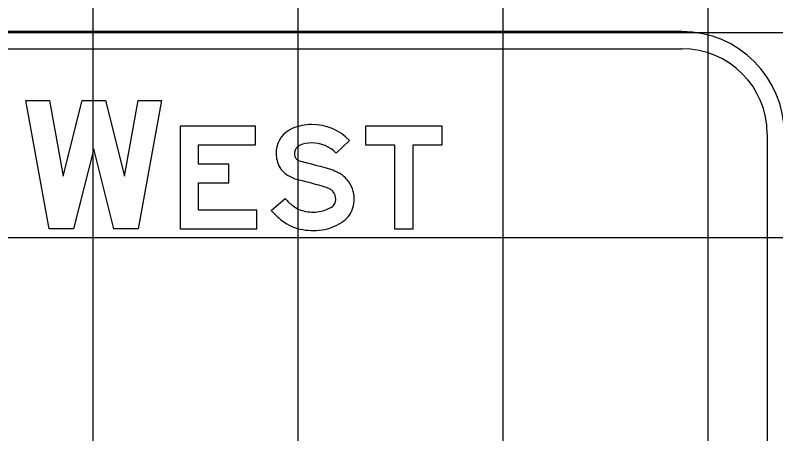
# Model space of a CAD drawing. Extents: x 1797809 to 2198143, y 249608 to 1237864.
# Drawn here: x 2195607.95 to 2195615.37, y 1237306.19 to 1237310.27 of the extents above; entities that cross this region are included whole.
import ezdxf

# ---------------------------------------------------------------- set-up
doc = ezdxf.new("R2010")
doc.units = 0
for name, color, linetype in [('GSBWFILL', 7, 'Continuous'), ('GSCOLORFILL', 7, 'Continuous'), ('GSOUTLINE', 7, 'Continuous'), ('GSSHT', 7, 'Continuous')]:
    doc.layers.add(name, color=color, linetype=linetype)

msp = doc.modelspace()

# ---------------------------------------------------------------- linework, layer by layer
at = {"layer": 'GSBWFILL'}
for points in [[(2195608.7137, 1237308.9724), (2195608.5171, 1237308.1919), (2195608.2798, 1237308.1919), (2195608.0519, 1237309.4407), (2195608.2804, 1237309.4407), (2195608.4146, 1237308.7052), (2195608.5999, 1237309.4407), (2195608.8275, 1237309.4407), (2195609.0129, 1237308.7052), (2195609.1471, 1237309.4407), (2195609.3756, 1237309.4407), (2195609.1477, 1237308.1919), (2195608.9104, 1237308.1919)], [(2195610.3046, 1237308.3717), (2195609.7352, 1237308.3717), (2195609.7352, 1237308.6405), (2195610.0299, 1237308.6405), (2195610.0299, 1237308.8203), (2195609.7352, 1237308.8203), (2195609.7352, 1237309.0111), (2195610.2897, 1237309.0111), (2195610.2897, 1237309.1909), (2195609.5554, 1237309.1909), (2195609.5554, 1237308.1919), (2195610.3046, 1237308.1919)], [(2195611.3636, 1237309.0111), (2195611.6483, 1237309.0111), (2195611.6483, 1237308.1919), (2195611.8281, 1237308.1919), (2195611.8281, 1237309.0111), (2195612.1128, 1237309.0111), (2195612.1128, 1237309.1909), (2195611.3636, 1237309.1909)]]:
    msp.add_lwpolyline(points, close=True, dxfattribs=at)
for points in [[(2195611.2077, 1237309.0534), (2195611.0793, 1237308.9275)], [(2195610.4445, 1237308.3689), (2195610.5806, 1237308.4865)]]:
    msp.add_lwpolyline(points, dxfattribs=at)
for centre, major_axis, start_param, end_param in [((2195610.7532, 1237308.9296), (0, 0.2612), 0.407095, 1.468557), ((2195610.8387, 1237308.7313), (0, 0.4771), 0, 0.407095), ((2195610.8387, 1237308.6916), (0, 0.5169), 5.487912, 6.283185), ((2195610.8387, 1237308.7313), (0, 0.2973), 0, 0.407095), ((2195610.8387, 1237308.6916), (0, 0.337), 5.487912, 6.283185), ((2195610.7774, 1237308.9271), (0, 0.2856), 1.468557, 1.941238), ((2195610.7532, 1237308.9296), (0, 0.0814), 0.407095, 1.468557), ((2195610.7774, 1237308.9271), (0, 0.1057), 1.468557, 1.941238), ((2195610.7194, 1237308.9046), (0, 0.0435), 1.941238, 2.621157), ((2195610.8226, 1237309.0846), (0, 0.251), 2.621157, 2.899109), ((2195610.7194, 1237308.9046), (0, 0.2233), 1.941238, 2.621157), ((2195609.598, 1237304.1337), (0, 4.8491), 5.984666, 6.040702), ((2195610.8831, 1237308.31), (0, 0.4795), 5.812135, 5.984666), ((2195610.9797, 1237308.4998), (0, 0.2666), 5.402773, 5.812135), ((2195610.8226, 1237309.0846), (0, 0.4308), 2.621157, 2.899109), ((2195609.598, 1237304.1337), (0, 4.6692), 5.984666, 6.040702), ((2195610.9548, 1237308.4792), (0, 0.2989), 4.712389, 5.402773), ((2195610.8831, 1237308.31), (0, 0.2997), 5.812135, 5.984666), ((2195610.9797, 1237308.4998), (0, 0.0867), 5.402773, 5.812135), ((2195610.9548, 1237308.4792), (0, 0.119), 4.712389, 5.402773), ((2195610.9711, 1237308.8238), (0, 0.516), 2.283243, 2.489697), ((2195611.0046, 1237308.4666), (0, 0.0674), 3.771092, 4.424361), ((2195610.9621, 1237308.4792), (0, 0.1118), 4.424361, 4.712389), ((2195610.9621, 1237308.4792), (0, 0.2916), 4.424361, 4.712389), ((2195610.9711, 1237308.8238), (0, 0.6958), 2.283243, 2.489697), ((2195610.8263, 1237308.6341), (0, 0.2773), 2.489697, 2.979885), ((2195610.8565, 1237308.8194), (0, 0.4651), 2.979885, 3.141593), ((2195610.8565, 1237308.7216), (0, 0.3674), 3.141593, 3.34483), ((2195610.8714, 1237308.6495), (0, 0.2937), 3.34483, 3.771092), ((2195611.0046, 1237308.4666), (0, 0.2473), 3.771092, 4.424361), ((2195610.8263, 1237308.6341), (0, 0.4572), 2.489697, 2.979885), ((2195610.8714, 1237308.6495), (0, 0.4735), 3.34483, 3.771092), ((2195610.8565, 1237308.8194), (0, 0.645), 2.979885, 3.141593), ((2195610.8565, 1237308.7216), (0, 0.5472), 3.141593, 3.34483)]:
    msp.add_ellipse(centre, major_axis=major_axis, ratio=0.999998, start_param=start_param, end_param=end_param, dxfattribs=at)
at = {"layer": 'GSCOLORFILL'}
for p, q in [((2195614.45, 1237310.114), (2195601.463, 1237310.114)), ((2195601.463, 1237309.9475), (2195614.45, 1237309.9475)), ((2195615.2825, 1237309.115), (2195615.2825, 1237303.1126))]:
    msp.add_line(p, q, dxfattribs=at)
for points in [[(2195608.7137, 1237308.9724), (2195608.5171, 1237308.1919), (2195608.2798, 1237308.1919), (2195608.0519, 1237309.4407), (2195608.2804, 1237309.4407), (2195608.4146, 1237308.7052), (2195608.5999, 1237309.4407), (2195608.8275, 1237309.4407), (2195609.0129, 1237308.7052), (2195609.1471, 1237309.4407), (2195609.3756, 1237309.4407), (2195609.1477, 1237308.1919), (2195608.9104, 1237308.1919)], [(2195610.3046, 1237308.3717), (2195609.7352, 1237308.3717), (2195609.7352, 1237308.6405), (2195610.0299, 1237308.6405), (2195610.0299, 1237308.8203), (2195609.7352, 1237308.8203), (2195609.7352, 1237309.0111), (2195610.2897, 1237309.0111), (2195610.2897, 1237309.1909), (2195609.5554, 1237309.1909), (2195609.5554, 1237308.1919), (2195610.3046, 1237308.1919)], [(2195611.3636, 1237309.0111), (2195611.6483, 1237309.0111), (2195611.6483, 1237308.1919), (2195611.8281, 1237308.1919), (2195611.8281, 1237309.0111), (2195612.1128, 1237309.0111), (2195612.1128, 1237309.1909), (2195611.3636, 1237309.1909)]]:
    msp.add_lwpolyline(points, close=True, dxfattribs=at)
for points in [[(2195611.2077, 1237309.0534), (2195611.0793, 1237308.9275)], [(2195610.4445, 1237308.3689), (2195610.5806, 1237308.4865)]]:
    msp.add_lwpolyline(points, dxfattribs=at)
for radius in [0.999, 0.8325]:
    msp.add_arc((2195614.45, 1237309.115), radius, 0, 90, dxfattribs=at)
for centre, major_axis, start_param, end_param in [((2195610.7532, 1237308.9296), (0, 0.2612), 0.407095, 1.468557), ((2195610.8387, 1237308.7313), (0, 0.4771), 0, 0.407095), ((2195610.8387, 1237308.6916), (0, 0.5169), 5.487912, 6.283185), ((2195610.8387, 1237308.7313), (0, 0.2973), 0, 0.407095), ((2195610.8387, 1237308.6916), (0, 0.337), 5.487912, 6.283185), ((2195610.7774, 1237308.9271), (0, 0.2856), 1.468557, 1.941238), ((2195610.7532, 1237308.9296), (0, 0.0814), 0.407095, 1.468557), ((2195610.7774, 1237308.9271), (0, 0.1057), 1.468557, 1.941238), ((2195610.7194, 1237308.9046), (0, 0.0435), 1.941238, 2.621157), ((2195610.8226, 1237309.0846), (0, 0.251), 2.621157, 2.899109), ((2195610.7194, 1237308.9046), (0, 0.2233), 1.941238, 2.621157), ((2195609.598, 1237304.1337), (0, 4.8491), 5.984666, 6.040702), ((2195610.8831, 1237308.31), (0, 0.4795), 5.812135, 5.984666), ((2195610.9797, 1237308.4998), (0, 0.2666), 5.402773, 5.812135), ((2195610.8226, 1237309.0846), (0, 0.4308), 2.621157, 2.899109), ((2195609.598, 1237304.1337), (0, 4.6692), 5.984666, 6.040702), ((2195610.9548, 1237308.4792), (0, 0.2989), 4.712389, 5.402773), ((2195610.8831, 1237308.31), (0, 0.2997), 5.812135, 5.984666), ((2195610.9797, 1237308.4998), (0, 0.0867), 5.402773, 5.812135), ((2195610.9548, 1237308.4792), (0, 0.119), 4.712389, 5.402773), ((2195610.9711, 1237308.8238), (0, 0.516), 2.283243, 2.489697), ((2195611.0046, 1237308.4666), (0, 0.0674), 3.771092, 4.424361), ((2195610.9621, 1237308.4792), (0, 0.1118), 4.424361, 4.712389), ((2195610.9621, 1237308.4792), (0, 0.2916), 4.424361, 4.712389), ((2195610.9711, 1237308.8238), (0, 0.6958), 2.283243, 2.489697), ((2195610.8263, 1237308.6341), (0, 0.2773), 2.489697, 2.979885), ((2195610.8565, 1237308.8194), (0, 0.4651), 2.979885, 3.141593), ((2195610.8565, 1237308.7216), (0, 0.3674), 3.141593, 3.34483), ((2195610.8714, 1237308.6495), (0, 0.2937), 3.34483, 3.771092), ((2195611.0046, 1237308.4666), (0, 0.2473), 3.771092, 4.424361), ((2195610.8263, 1237308.6341), (0, 0.4572), 2.489697, 2.979885), ((2195610.8714, 1237308.6495), (0, 0.4735), 3.34483, 3.771092), ((2195610.8565, 1237308.8194), (0, 0.645), 2.979885, 3.141593), ((2195610.8565, 1237308.7216), (0, 0.5472), 3.141593, 3.34483)]:
    msp.add_ellipse(centre, major_axis=major_axis, ratio=0.999998, start_param=start_param, end_param=end_param, dxfattribs=at)
at = {"layer": 'GSOUTLINE'}
for points in [[(2195608.7137, 1237308.9724), (2195608.5171, 1237308.1919), (2195608.2798, 1237308.1919), (2195608.0519, 1237309.4407), (2195608.2804, 1237309.4407), (2195608.4146, 1237308.7052), (2195608.5999, 1237309.4407), (2195608.8275, 1237309.4407), (2195609.0129, 1237308.7052), (2195609.1471, 1237309.4407), (2195609.3756, 1237309.4407), (2195609.1477, 1237308.1919), (2195608.9104, 1237308.1919)], [(2195610.3046, 1237308.3717), (2195609.7352, 1237308.3717), (2195609.7352, 1237308.6405), (2195610.0299, 1237308.6405), (2195610.0299, 1237308.8203), (2195609.7352, 1237308.8203), (2195609.7352, 1237309.0111), (2195610.2897, 1237309.0111), (2195610.2897, 1237309.1909), (2195609.5554, 1237309.1909), (2195609.5554, 1237308.1919), (2195610.3046, 1237308.1919)], [(2195611.3636, 1237309.0111), (2195611.6483, 1237309.0111), (2195611.6483, 1237308.1919), (2195611.8281, 1237308.1919), (2195611.8281, 1237309.0111), (2195612.1128, 1237309.0111), (2195612.1128, 1237309.1909), (2195611.3636, 1237309.1909)]]:
    msp.add_lwpolyline(points, close=True, dxfattribs=at)
for points in [[(2195611.2077, 1237309.0534), (2195611.0793, 1237308.9275)], [(2195610.4445, 1237308.3689), (2195610.5806, 1237308.4865)]]:
    msp.add_lwpolyline(points, dxfattribs=at)
for centre, major_axis, start_param, end_param in [((2195610.7532, 1237308.9296), (0, 0.2612), 0.407095, 1.468557), ((2195610.8387, 1237308.7313), (0, 0.4771), 0, 0.407095), ((2195610.8387, 1237308.6916), (0, 0.5169), 5.487912, 6.283185), ((2195610.8387, 1237308.7313), (0, 0.2973), 0, 0.407095), ((2195610.8387, 1237308.6916), (0, 0.337), 5.487912, 6.283185), ((2195610.7774, 1237308.9271), (0, 0.2856), 1.468557, 1.941238), ((2195610.7532, 1237308.9296), (0, 0.0814), 0.407095, 1.468557), ((2195610.7774, 1237308.9271), (0, 0.1057), 1.468557, 1.941238), ((2195610.7194, 1237308.9046), (0, 0.0435), 1.941238, 2.621157), ((2195610.8226, 1237309.0846), (0, 0.251), 2.621157, 2.899109), ((2195610.7194, 1237308.9046), (0, 0.2233), 1.941238, 2.621157), ((2195609.598, 1237304.1337), (0, 4.8491), 5.984666, 6.040702), ((2195610.8831, 1237308.31), (0, 0.4795), 5.812135, 5.984666), ((2195610.9797, 1237308.4998), (0, 0.2666), 5.402773, 5.812135), ((2195610.8226, 1237309.0846), (0, 0.4308), 2.621157, 2.899109), ((2195609.598, 1237304.1337), (0, 4.6692), 5.984666, 6.040702), ((2195610.9548, 1237308.4792), (0, 0.2989), 4.712389, 5.402773), ((2195610.8831, 1237308.31), (0, 0.2997), 5.812135, 5.984666), ((2195610.9797, 1237308.4998), (0, 0.0867), 5.402773, 5.812135), ((2195610.9548, 1237308.4792), (0, 0.119), 4.712389, 5.402773), ((2195610.9711, 1237308.8238), (0, 0.516), 2.283243, 2.489697), ((2195611.0046, 1237308.4666), (0, 0.0674), 3.771092, 4.424361), ((2195610.9621, 1237308.4792), (0, 0.1118), 4.424361, 4.712389), ((2195610.9621, 1237308.4792), (0, 0.2916), 4.424361, 4.712389), ((2195610.9711, 1237308.8238), (0, 0.6958), 2.283243, 2.489697), ((2195610.8263, 1237308.6341), (0, 0.2773), 2.489697, 2.979885), ((2195610.8565, 1237308.8194), (0, 0.4651), 2.979885, 3.141593), ((2195610.8565, 1237308.7216), (0, 0.3674), 3.141593, 3.34483), ((2195610.8714, 1237308.6495), (0, 0.2937), 3.34483, 3.771092), ((2195611.0046, 1237308.4666), (0, 0.2473), 3.771092, 4.424361), ((2195610.8263, 1237308.6341), (0, 0.4572), 2.489697, 2.979885), ((2195610.8714, 1237308.6495), (0, 0.4735), 3.34483, 3.771092), ((2195610.8565, 1237308.8194), (0, 0.645), 2.979885, 3.141593), ((2195610.8565, 1237308.7216), (0, 0.5472), 3.141593, 3.34483)]:
    msp.add_ellipse(centre, major_axis=major_axis, ratio=0.999998, start_param=start_param, end_param=end_param, dxfattribs=at)
at = {"layer": 'GSSHT'}
for p, q in [((2195608.7065, 1237258.1062), (2195608.7065, 1237318.1062)), ((2195610.7065, 1237258.1062), (2195610.7065, 1237318.1062)), ((2195612.7065, 1237258.1062), (2195612.7065, 1237318.1062)), ((2195614.7065, 1237258.1062), (2195614.7065, 1237318.1062)), ((2195584.7065, 1237310.1062), (2195714.7065, 1237310.1062)), ((2195584.7065, 1237308.1062), (2195714.7065, 1237308.1062))]:
    msp.add_line(p, q, dxfattribs=at)

doc.saveas('drawing.dxf')
